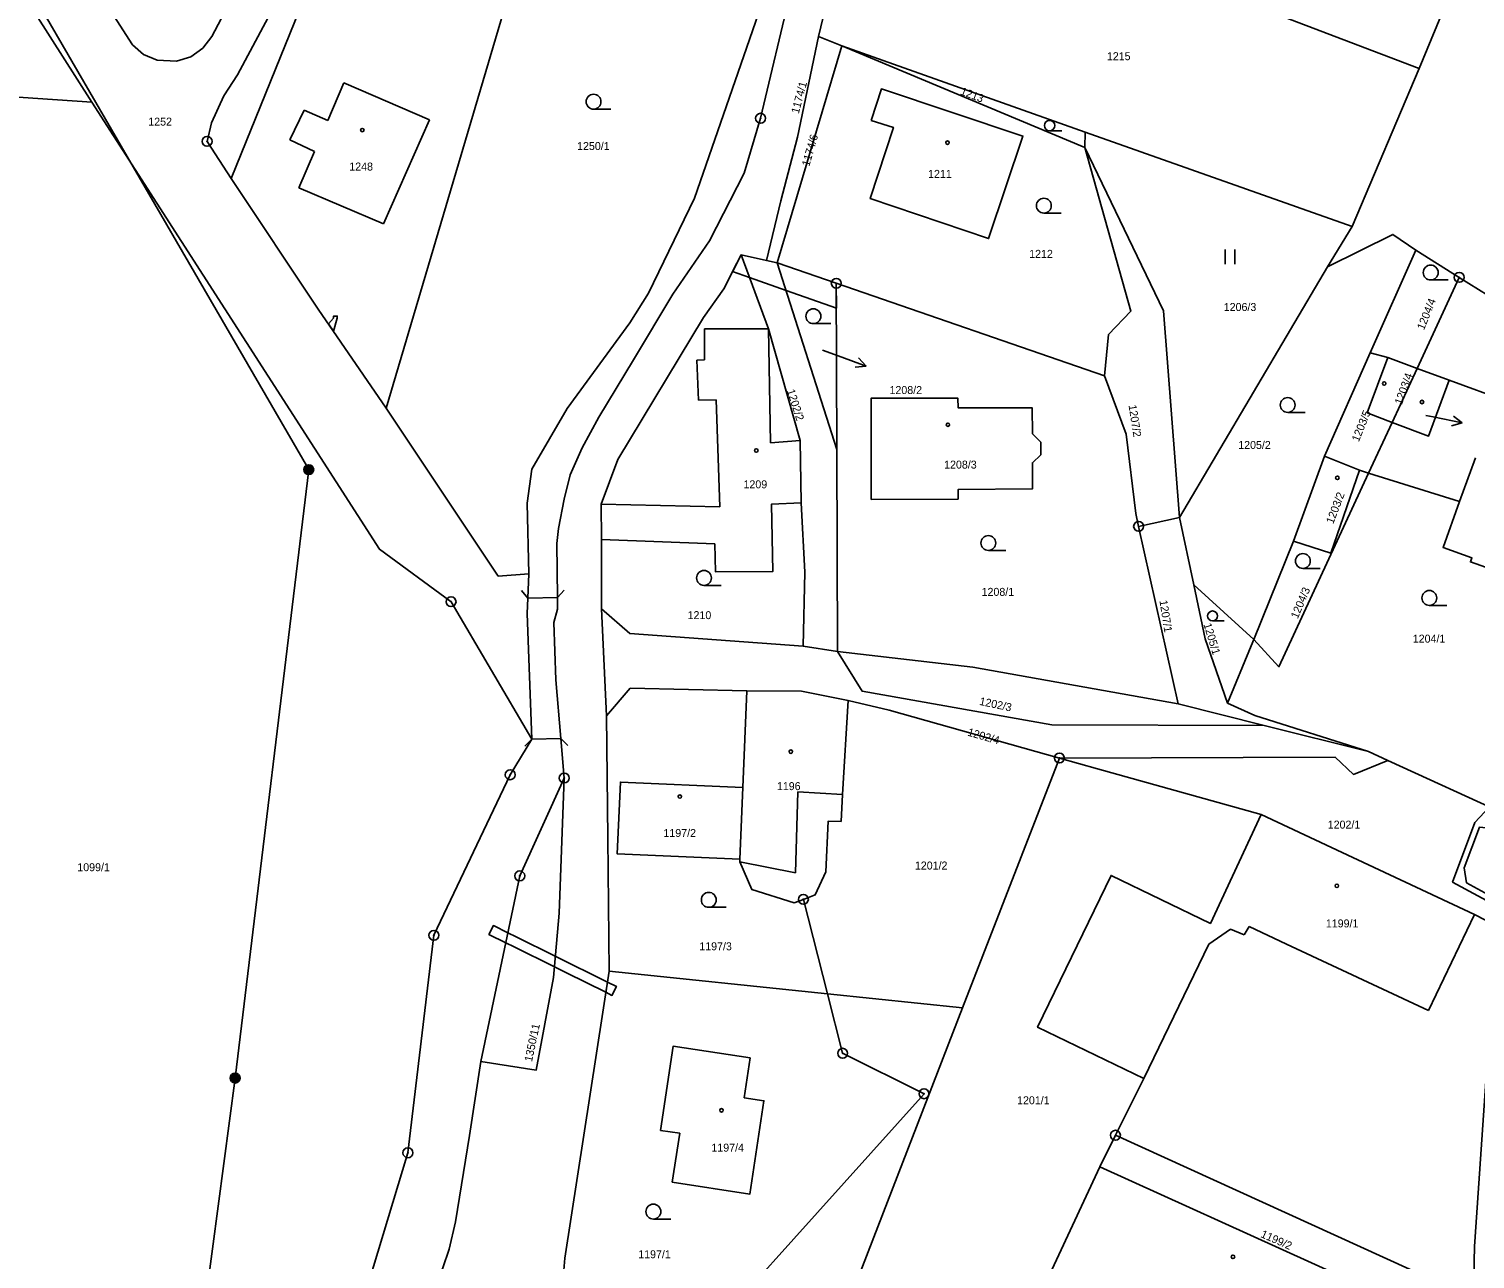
# Model space of a CAD drawing. Extents: x -587171 to -555306, y -1167727 to -1074732.
# Drawn here: x -559980.4 to -559834.5, y -1076968 to -1076843.9 of the extents above; entities that cross this region are included whole.
import ezdxf

# ---------------------------------------------------------------- set-up
doc = ezdxf.new("R2010")
doc.units = 0
for name, color, linetype in [('Hranice parcel', 7, 'Continuous'), ('Parcelní čísla', 7, 'Continuous'), ('Pop  PČ popisy', 7, 'Continuous'), ('Poz předměty', 7, 'Continuous'), ('Vnitřní kresba', 7, 'Continuous'), ('Věcná břemena k části', 7, 'Continuous'), ('Značky bodu BP', 7, 'Continuous'), ('Značky budov', 7, 'Continuous'), ('Značky kultur', 7, 'Continuous')]:
    doc.layers.add(name, color=color, linetype=linetype)

msp = doc.modelspace()

# ---------------------------------------------------------------- linework, layer by layer
at = {"layer": 'Hranice parcel'}
for p, q in [((-559840.17, -1076847.86), (-559825.87, -1076813.36)), ((-559840.17, -1076847.86), (-559881.44, -1076832.12)), ((-559951.35, -1076837.61), (-559960.01, -1076858.96)), ((-559900.77, -1076844.65), (-559898.41, -1076845.57)), ((-559898.41, -1076845.57), (-559904.91, -1076867.48)), ((-559873.89, -1076855.84), (-559898.41, -1076845.57)), ((-559873.85, -1076854.29), (-559898.41, -1076845.57)), ((-559840.17, -1076847.86), (-559846.9, -1076863.82)), ((-559873.89, -1076855.84), (-559873.85, -1076854.29)), ((-559873.85, -1076854.29), (-559846.9, -1076863.82)), ((-559846.9, -1076863.82), (-559849.4, -1076867.89)), ((-559840.5, -1076866.2), (-559845.09, -1076876.57)), ((-559836.12, -1076868.94), (-559840.5, -1076866.2)), ((-559906.01, -1076867.23), (-559908.56, -1076866.67)), ((-559904.91, -1076867.48), (-559906.01, -1076867.23)), ((-559898.9, -1076886.3), (-559904.91, -1076867.48)), ((-559904.91, -1076867.48), (-559898.96, -1076869.54)), ((-559849.4, -1076867.89), (-559864.33, -1076893.15)), ((-559836.12, -1076868.94), (-559840.37, -1076878.13)), ((-559817.7, -1076880.49), (-559836.12, -1076868.94)), ((-559898.96, -1076869.54), (-559898.9, -1076886.3)), ((-559898.96, -1076869.54), (-559871.91, -1076878.89)), ((-559845.09, -1076876.57), (-559849.7, -1076886.98)), ((-559845.09, -1076876.57), (-559843.32, -1076877.04)), ((-559843.32, -1076877.04), (-559840.37, -1076878.13)), ((-559840.37, -1076878.13), (-559842.89, -1076883.57)), ((-559837.13, -1076879.32), (-559840.37, -1076878.13)), ((-559819.35, -1076885.83), (-559837.13, -1076879.32)), ((-559842.89, -1076883.57), (-559845.26, -1076888.69)), ((-559898.83, -1076906.68), (-559898.9, -1076886.3)), ((-559849.7, -1076886.98), (-559852.84, -1076895.54)), ((-559846.19, -1076888.4), (-559849.7, -1076886.98)), ((-559845.26, -1076888.69), (-559846.19, -1076888.4)), ((-559864.33, -1076893.15), (-559868.46, -1076894.06)), ((-559864.47, -1076911.97), (-559868.46, -1076894.06)), ((-559864.33, -1076893.15), (-559862.89, -1076899.95)), ((-559922.65, -1076895.37), (-559922.64, -1076902.38)), ((-559852.84, -1076895.54), (-559856.83, -1076905.46)), ((-559856.83, -1076905.46), (-559862.89, -1076899.95)), ((-559862.89, -1076899.95), (-559861.73, -1076905.42)), ((-559922.13, -1076913.19), (-559922.64, -1076902.38)), ((-559861.73, -1076905.42), (-559859.5, -1076911.89)), ((-559902.29, -1076906.16), (-559898.83, -1076906.68)), ((-559907.97, -1076910.64), (-559908.38, -1076920.39)), ((-559855.78, -1076914.15), (-559864.47, -1076911.97)), ((-559845.26, -1076916.79), (-559855.78, -1076914.15)), ((-559929.68, -1076915.52), (-559926.75, -1076915.47)), ((-559926.75, -1076915.47), (-559926.41, -1076919.45)), ((-559876.45, -1076917.43), (-559886.22, -1076942.65)), ((-559845.26, -1076916.79), (-559843.31, -1076917.68)), ((-559843.31, -1076917.68), (-559830.97, -1076923.33)), ((-559908.38, -1076920.39), (-559908.69, -1076927.62)), ((-559908.69, -1076927.62), (-559908.7, -1076927.89)), ((-559902.28, -1076931.69), (-559899.85, -1076941.23)), ((-559899.85, -1076941.23), (-559921.87, -1076938.92)), ((-559899.85, -1076941.23), (-559886.22, -1076942.65)), ((-559886.22, -1076942.65), (-559900.64, -1076979.86)), ((-559872.38, -1076958.66), (-559870.8, -1076955.49)), ((-559870.8, -1076955.49), (-559834.55, -1076971.98)), ((-559872.38, -1076958.66), (-559878.13, -1076971.03))]:
    msp.add_line(p, q, dxfattribs=at)
for points in [[(-559938.25, -1076771.25), (-559937.57, -1076771.44), (-559946.65, -1076786.97), (-559949.75, -1076793.25), (-559950.81, -1076796.07), (-559951.35, -1076798.09), (-559958.07, -1076834.44), (-559959.38, -1076839.26), (-559960.09, -1076841.08), (-559961.95, -1076844.64), (-559962.87, -1076845.81), (-559964.08, -1076846.68), (-559965.52, -1076847.13), (-559967.49, -1076847.03), (-559968.86, -1076846.47), (-559969.95, -1076845.48), (-559979.67, -1076830.36)], [(-559893.71, -1076792.69), (-559893, -1076793.97), (-559894.13, -1076799.69), (-559896.32, -1076808.92), (-559897.08, -1076811.11), (-559898.86, -1076816.86), (-559898.74, -1076818.83), (-559900.49, -1076827.14), (-559906.6, -1076852.89), (-559908.24, -1076858.44), (-559911.74, -1076865.26), (-559915.45, -1076870.63), (-559919.41, -1076877.27), (-559922.9, -1076883.06), (-559924.6, -1076886.14), (-559925.8, -1076888.87), (-559926.41, -1076891.33), (-559926.98, -1076894.26), (-559927.14, -1076895.8), (-559927.07, -1076901.25), (-559927.09, -1076902.41), (-559927.45, -1076903.76), (-559927.26, -1076909.55), (-559926.75, -1076915.47)], [(-559946.73, -1076797.71), (-559946.89, -1076797.47), (-559947.31, -1076799.25), (-559950.3, -1076815.38), (-559954.4, -1076837.03), (-559956.29, -1076842.71), (-559959.37, -1076848.52), (-559960.75, -1076850.63), (-559962, -1076853.34), (-559962.43, -1076855.22), (-559960.01, -1076858.96)], [(-559974.06, -1076851.25), (-559985.47, -1076833.41), (-559985.58, -1076833.22), (-559989.34, -1076832.67), (-560002.27, -1076812.43), (-560004.14, -1076810.1), (-560006.38, -1076808.1), (-560006.59, -1076807.71), (-560006.43, -1076807.18), (-560004.56, -1076804.79), (-560020.92, -1076798.81)], [(-559944.37, -1076882.14), (-559930.58, -1076835.53), (-559931.44, -1076825.66), (-559928.42, -1076815.77)], [(-559929.99, -1076898.85), (-559930.15, -1076891.71), (-559929.66, -1076888.28), (-559926.11, -1076882.16), (-559919.8, -1076873.52), (-559917.9, -1076870.53), (-559913.28, -1076860.94), (-559906.24, -1076840.65), (-559905.14, -1076836.63), (-559903.12, -1076824.14)], [(-559897.72, -1076832.03), (-559898.51, -1076835.29), (-559900.77, -1076844.65)], [(-559906.01, -1076867.23), (-559904.57, -1076861.23), (-559902.87, -1076854.79), (-559900.77, -1076844.65)], [(-560070.59, -1076844.69), (-560052.35, -1076845.94), (-559974.06, -1076851.25)], [(-559895.44, -1076853.11), (-559893.2, -1076853.82), (-559895.54, -1076861), (-559883.6, -1076865.02), (-559880.13, -1076854.69), (-559894.4, -1076849.92), (-559895.44, -1076853.11)], [(-559974.06, -1076851.25), (-559945.06, -1076896.37), (-559937.82, -1076901.66), (-559929.68, -1076915.52)], [(-559871.91, -1076878.89), (-559871.51, -1076874.71), (-559869.24, -1076872.34), (-559873.89, -1076855.84)], [(-559873.89, -1076855.84), (-559865.95, -1076872.3), (-559864.33, -1076893.15)], [(-559960.01, -1076858.96), (-559951.22, -1076872.14), (-559944.37, -1076882.14)], [(-559840.5, -1076866.2), (-559842.81, -1076864.6), (-559849.4, -1076867.89)], [(-559908.56, -1076866.67), (-559910.3, -1076870.08), (-559912.37, -1076873), (-559920.99, -1076887.33), (-559922.69, -1076891.83), (-559922.65, -1076895.37)], [(-559908.56, -1076866.67), (-559905.81, -1076874.12), (-559902.6, -1076885.39), (-559902.5, -1076891.68)], [(-559843.32, -1076877.04), (-559845.39, -1076882.62), (-559842.89, -1076883.57)], [(-559868.46, -1076894.06), (-559868.75, -1076892.76), (-559869.72, -1076884.77), (-559871.91, -1076878.89)], [(-559837.13, -1076879.32), (-559839.2, -1076884.96), (-559842.89, -1076883.57)], [(-559886.67, -1076891.33), (-559895.44, -1076891.35), (-559895.45, -1076881.13), (-559886.69, -1076881.13), (-559886.68, -1076882.1), (-559879.2, -1076882.09), (-559879.16, -1076884.72), (-559878.34, -1076885.56), (-559878.32, -1076886.84), (-559879.17, -1076887.65), (-559879.17, -1076890.29), (-559886.66, -1076890.33), (-559886.67, -1076891.33)], [(-559929.99, -1076898.85), (-559933.06, -1076899.08), (-559944.37, -1076882.14)], [(-559852.84, -1076895.54), (-559849.07, -1076896.78), (-559846.19, -1076888.4)], [(-559845.26, -1076888.69), (-559854.3, -1076908.23), (-559856.83, -1076905.46)], [(-559845.26, -1076888.69), (-559836.07, -1076891.54), (-559837.75, -1076896.19), (-559834.84, -1076897.25), (-559834.98, -1076897.65), (-559827.31, -1076900.36), (-559823.86, -1076890.88), (-559821.21, -1076891.84)], [(-559922.65, -1076895.37), (-559911.22, -1076895.83), (-559911.16, -1076898.64), (-559905.35, -1076898.6), (-559905.48, -1076891.82), (-559902.5, -1076891.68)], [(-559902.5, -1076891.68), (-559902.12, -1076898.67), (-559902.29, -1076906.16)], [(-559929.68, -1076915.52), (-559930.14, -1076902.84), (-559930.08, -1076901.31), (-559929.99, -1076898.85)], [(-559922.64, -1076902.38), (-559919.78, -1076904.88), (-559902.29, -1076906.16)], [(-559856.83, -1076905.46), (-559857.09, -1076906.11), (-559859.5, -1076911.89)], [(-559898.83, -1076906.68), (-559896.35, -1076910.68), (-559877.2, -1076914.1), (-559855.78, -1076914.15)], [(-559898.83, -1076906.68), (-559885.19, -1076908.25), (-559864.47, -1076911.97)], [(-559907.97, -1076910.64), (-559919.75, -1076910.38), (-559922.13, -1076913.19)], [(-559897.77, -1076911.62), (-559902.47, -1076910.69), (-559907.97, -1076910.64)], [(-559902.28, -1076931.69), (-559901.08, -1076931.24), (-559900.02, -1076928.91), (-559899.79, -1076923.81), (-559898.47, -1076923.82), (-559898.32, -1076921.1), (-559897.77, -1076911.62)], [(-559876.45, -1076917.43), (-559893.61, -1076912.6), (-559897.77, -1076911.62)], [(-559922.13, -1076913.19), (-559922.02, -1076925.49), (-559921.87, -1076938.92)], [(-559859.5, -1076911.89), (-559856.73, -1076913.15), (-559845.26, -1076916.79)], [(-559965.42, -1077008.24), (-559963.06, -1077004.98), (-559959.52, -1076989.9), (-559946.18, -1076970.53), (-559942.18, -1076957.26), (-559939.56, -1076935.32), (-559931.86, -1076919.12), (-559929.68, -1076915.52)], [(-559843.31, -1076917.68), (-559846.77, -1076919.08), (-559848.63, -1076917.36), (-559876.45, -1076917.43)], [(-559856.1, -1076923.13), (-559872.6, -1076918.52), (-559876.45, -1076917.43)], [(-559926.41, -1076919.45), (-559930.89, -1076929.32), (-559934.81, -1076948.05)], [(-559934.81, -1076948.05), (-559929.24, -1076948.93), (-559927.5, -1076939.57), (-559926.92, -1076933.08), (-559926.41, -1076919.45)], [(-559908.38, -1076920.39), (-559920.74, -1076919.86), (-559921.07, -1076927.09), (-559908.69, -1076927.62)], [(-559870.8, -1076955.49), (-559867.94, -1076949.78), (-559878.66, -1076944.59), (-559871.24, -1076929.28), (-559861.21, -1076934.12), (-559856.1, -1076923.13)], [(-559832.36, -1076934.35), (-559834.56, -1076933.23), (-559849.01, -1076926.45), (-559856.1, -1076923.13)], [(-559908.7, -1076927.89), (-559907.48, -1076930.7), (-559903.21, -1076932.03), (-559902.28, -1076931.69)], [(-559834.55, -1076971.98), (-559834.66, -1076971.24), (-559834.59, -1076966.73), (-559832.36, -1076934.35)], [(-559921.87, -1076938.92), (-559926.36, -1076967.89), (-559926.64, -1076971.53), (-559926.22, -1076975.34)], [(-559910.09, -1076973.59), (-559900.85, -1076963.28), (-559890.11, -1076951.3), (-559898.32, -1076947.22), (-559899.85, -1076941.23)], [(-559914.76, -1076955.29), (-559916.68, -1076955), (-559915.41, -1076946.5), (-559907.66, -1076947.69), (-559908.24, -1076951.7), (-559906.26, -1076952.01), (-559907.68, -1076961.42), (-559915.51, -1076960.22), (-559914.76, -1076955.29)], [(-559934.81, -1076948.05), (-559935.97, -1076955.51), (-559937.36, -1076964.24), (-559938, -1076966.97), (-559938.64, -1076968.88), (-559939.64, -1076971.4), (-559940.28, -1076972.84), (-559942.02, -1076976.09), (-559944.06, -1076979.5)], [(-559841.32, -1076972.75), (-559851.01, -1076968.36), (-559872.38, -1076958.66)]]:
    msp.add_lwpolyline(points, dxfattribs=at)
at = {"layer": 'Pop  PČ popisy'}
for p, q in [((-559900.36, -1076876.28), (-559898.78, -1076876.86)), ((-559898.78, -1076876.86), (-559895.96, -1076877.89)), ((-559895.96, -1076877.89), (-559897.07, -1076878.01)), ((-559895.96, -1076877.89), (-559896.73, -1076877.07)), ((-559839.47, -1076882.86), (-559838.75, -1076883.01)), ((-559838.75, -1076883.01), (-559835.82, -1076883.63)), ((-559835.82, -1076883.63), (-559836.9, -1076883.92)), ((-559835.82, -1076883.63), (-559836.69, -1076882.94))]:
    msp.add_line(p, q, dxfattribs=at)
at = {"layer": 'Poz předměty'}
for p, q in [((-559952.18, -1076888.34), (-559981.15, -1076838.35)), ((-559959.61, -1076949.72), (-559952.18, -1076888.34)), ((-559967.04, -1077006.04), (-559959.61, -1076949.72))]:
    msp.add_line(p, q, dxfattribs=at)
for centre, radius in [((-559952.18, -1076888.34), 0.5), ((-559952.18, -1076888.34), 0.4), ((-559952.18, -1076888.34), 0.3), ((-559952.18, -1076888.34), 0.2), ((-559952.18, -1076888.34), 0.1), ((-559959.61, -1076949.72), 0.5), ((-559959.61, -1076949.72), 0.4), ((-559959.61, -1076949.72), 0.3), ((-559959.61, -1076949.72), 0.2), ((-559959.61, -1076949.72), 0.1)]:
    msp.add_circle(centre, radius, dxfattribs=at)
at = {"layer": 'Vnitřní kresba'}
for p, q in [((-559950.27, -1076853.13), (-559948.63, -1076849.31)), ((-559948.63, -1076849.31), (-559940.01, -1076853.06)), ((-559954.1, -1076855.08), (-559952.66, -1076852.06)), ((-559952.66, -1076852.06), (-559950.27, -1076853.13)), ((-559940.01, -1076853.06), (-559944.63, -1076863.53)), ((-559951.61, -1076856.25), (-559954.1, -1076855.08)), ((-559953.19, -1076859.9), (-559951.61, -1076856.25)), ((-559944.63, -1076863.53), (-559953.19, -1076859.9)), ((-559912.26, -1076877.26), (-559912.24, -1076874.14)), ((-559912.24, -1076874.14), (-559905.81, -1076874.12)), ((-559905.81, -1076874.12), (-559905.59, -1076885.64)), ((-559913.03, -1076877.29), (-559912.26, -1076877.26)), ((-559912.87, -1076881.33), (-559913.03, -1076877.29)), ((-559911.09, -1076881.28), (-559912.87, -1076881.33)), ((-559910.72, -1076892.1), (-559911.09, -1076881.28)), ((-559905.59, -1076885.64), (-559902.6, -1076885.39)), ((-559834.48, -1076887.15), (-559836.07, -1076891.54)), ((-559922.69, -1076891.83), (-559910.72, -1076892.1)), ((-559930.72, -1076900.54), (-559930.08, -1076901.31)), ((-559930.08, -1076901.31), (-559927.07, -1076901.25)), ((-559926.41, -1076900.5), (-559927.07, -1076901.25)), ((-559930.39, -1076916.23), (-559929.68, -1076915.52)), ((-559926.04, -1076916.18), (-559926.75, -1076915.47)), ((-559903.08, -1076929.02), (-559902.84, -1076920.84)), ((-559902.84, -1076920.84), (-559898.32, -1076921.1)), ((-559908.7, -1076927.89), (-559903.08, -1076929.02)), ((-559839.2, -1076942.92), (-559834.56, -1076933.23)), ((-559861.37, -1076936.21), (-559859.19, -1076934.69)), ((-559859.19, -1076934.69), (-559857.82, -1076935.28)), ((-559857.82, -1076935.28), (-559857.32, -1076934.44)), ((-559857.32, -1076934.44), (-559853.53, -1076936.21)), ((-559867.94, -1076949.78), (-559861.37, -1076936.21)), ((-559853.53, -1076936.21), (-559839.2, -1076942.92))]:
    msp.add_line(p, q, dxfattribs=at)
at = {"layer": 'Věcná břemena k části'}
for points in [[(-559907.71, -1076868.97), (-559904.02, -1076870.27), (-559898.95, -1076872.06), (-559898.96, -1076869.54), (-559904.91, -1076867.48), (-559906.01, -1076867.23), (-559908.56, -1076866.67), (-559909.42, -1076868.36)], [(-559950.2, -1076873.62), (-559949.69, -1076874.37), (-559949.3, -1076873.04), (-559949.3, -1076872.85), (-559949.69, -1076872.86), (-559949.69, -1076873.04)], [(-559832.12, -1076932.47), (-559832.04, -1076931.83), (-559835.37, -1076930.02), (-559835.61, -1076928.52), (-559834.07, -1076924.41), (-559831.14, -1076924.7), (-559830.97, -1076923.33), (-559833.06, -1076922.37), (-559834.53, -1076923.93), (-559836.78, -1076929.94)], [(-559927.31, -1076937.43), (-559931.26, -1076935.47), (-559932.09, -1076935.06), (-559933.55, -1076934.33), (-559934, -1076935.23), (-559932.3, -1076936.07), (-559931.47, -1076936.48), (-559927.4, -1076938.49), (-559926.17, -1076939.1), (-559922.2, -1076941.07), (-559922.04, -1076940.04)], [(-559922.04, -1076940.04), (-559922.2, -1076941.07), (-559921.59, -1076941.38), (-559921.14, -1076940.48)]]:
    msp.add_lwpolyline(points, close=True, dxfattribs=at)
at = {"layer": 'Značky bodu BP'}
for centre, radius in [((-559906.6, -1076852.89), 0.5), ((-559906.6, -1076852.89), 0.0303), ((-559962.43, -1076855.22), 0.5), ((-559962.43, -1076855.22), 0.0303), ((-559898.96, -1076869.54), 0.5), ((-559836.12, -1076868.94), 0.5), ((-559836.12, -1076868.94), 0.0303), ((-559898.96, -1076869.54), 0.0303), ((-559868.46, -1076894.06), 0.5), ((-559868.46, -1076894.06), 0.0303), ((-559937.82, -1076901.66), 0.5), ((-559937.82, -1076901.66), 0.0303), ((-559876.45, -1076917.43), 0.5), ((-559876.45, -1076917.43), 0.0303), ((-559931.86, -1076919.12), 0.5), ((-559926.41, -1076919.45), 0.5), ((-559931.86, -1076919.12), 0.0303), ((-559926.41, -1076919.45), 0.0303), ((-559930.89, -1076929.32), 0.5), ((-559930.89, -1076929.32), 0.0303), ((-559902.28, -1076931.69), 0.5), ((-559902.28, -1076931.69), 0.0303), ((-559939.56, -1076935.32), 0.5), ((-559939.56, -1076935.32), 0.0303), ((-559898.32, -1076947.22), 0.5), ((-559898.32, -1076947.22), 0.0303), ((-559890.11, -1076951.3), 0.5), ((-559890.11, -1076951.3), 0.0303), ((-559870.8, -1076955.49), 0.5), ((-559870.8, -1076955.49), 0.0303), ((-559942.18, -1076957.26), 0.5), ((-559942.18, -1076957.26), 0.0303)]:
    msp.add_circle(centre, radius, dxfattribs=at)
at = {"layer": 'Značky budov'}
for centre in [(-559946.78, -1076854.08), (-559887.74, -1076855.35), (-559843.68, -1076879.65), (-559839.87, -1076881.52), (-559887.7, -1076883.81), (-559907.03, -1076886.41), (-559848.41, -1076889.17), (-559903.54, -1076916.79), (-559914.74, -1076921.32), (-559848.46, -1076930.33), (-559910.54, -1076952.97), (-559858.94, -1076967.75)]:
    msp.add_circle(centre, 0.175, dxfattribs=at)
at = {"layer": 'Značky kultur'}
for p, q in [((-559923.45, -1076851.97), (-559921.7, -1076851.97)), ((-559877.44, -1076854.16), (-559876.21, -1076854.16)), ((-559878.02, -1076862.46), (-559876.27, -1076862.46)), ((-559859.74, -1076867.62), (-559859.74, -1076866.12)), ((-559858.74, -1076867.62), (-559858.74, -1076866.12)), ((-559838.99, -1076869.2), (-559837.24, -1076869.2)), ((-559901.27, -1076873.61), (-559899.52, -1076873.61)), ((-559853.42, -1076882.57), (-559851.67, -1076882.57)), ((-559883.62, -1076896.49), (-559881.87, -1076896.49)), ((-559851.89, -1076898.3), (-559850.14, -1076898.3)), ((-559912.31, -1076900.01), (-559910.56, -1076900.01)), ((-559839.13, -1076902.03), (-559837.38, -1076902.03)), ((-559860.99, -1076903.6), (-559859.82, -1076903.6)), ((-559911.82, -1076932.49), (-559910.07, -1076932.49)), ((-559917.41, -1076963.94), (-559915.66, -1076963.94))]:
    msp.add_line(p, q, dxfattribs=at)
for centre, radius in [((-559923.45, -1076851.22), 0.75), ((-559877.44, -1076853.63), 0.525), ((-559878.02, -1076861.71), 0.75), ((-559838.99, -1076868.45), 0.75), ((-559901.27, -1076872.86), 0.75), ((-559853.42, -1076881.82), 0.75), ((-559883.62, -1076895.74), 0.75), ((-559851.89, -1076897.55), 0.75), ((-559912.31, -1076899.26), 0.75), ((-559839.13, -1076901.28), 0.75), ((-559861, -1076903.1), 0.502), ((-559911.82, -1076931.74), 0.75), ((-559917.41, -1076963.19), 0.75)]:
    msp.add_circle(centre, radius, dxfattribs=at)

# ---------------------------------------------------------------- texts
at = {"layer": 'Parcelní čísla'}
for s, p in [('1215', (-559871.66, -1076847.03)), ('1252', (-559968.37, -1076853.63)), ('1250/1', (-559925.11, -1076856.09)), ('1248', (-559948.09, -1076858.16)), ('1211', (-559889.7, -1076858.9)), ('1212', (-559879.5, -1076866.97)), ('1206/3', (-559859.87, -1076872.33)), ('1208/2', (-559893.59, -1076880.71)), ('1205/2', (-559858.41, -1076886.25)), ('1208/3', (-559888.08, -1076888.23)), ('1209', (-559908.32, -1076890.22)), ('1208/1', (-559884.3, -1076901.07)), ('1210', (-559913.96, -1076903.42)), ('1204/1', (-559840.8, -1076905.79)), ('1196', (-559904.95, -1076920.67)), ('1197/2', (-559916.4, -1076925.4)), ('1202/1', (-559849.38, -1076924.55)), ('1201/2', (-559891.03, -1076928.68)), ('1099/1', (-559975.53, -1076928.85)), ('1199/1', (-559849.57, -1076934.52)), ('1197/3', (-559912.78, -1076936.83)), ('1201/1', (-559880.72, -1076952.36)), ('1197/4', (-559911.56, -1076957.14)), ('1197/1', (-559918.94, -1076967.9))]:
    msp.add_text(s, height=0.803, dxfattribs=at).set_placement(p)
for s, rotation, p in [('1174/1', 75, (-559902.75, -1076852.48)), ('1213', 339, (-559886.51, -1076850.47)), ('1174/6', 74, (-559901.69, -1076857.8)), ('1204/4', 68, (-559839.67, -1076874.31)), ('1203/4', 70, (-559841.91, -1076881.86)), ('1202/2', 288, (-559903.96, -1076880.36)), ('1207/2', 279, (-559869.48, -1076881.85)), ('1203/5', 68, (-559846.25, -1076885.59)), ('1203/2', 69, (-559848.83, -1076893.87)), ('1207/1', 279, (-559866.36, -1076901.56)), ('1204/3', 67, (-559852.41, -1076903.44)), ('1205/1', 287, (-559861.92, -1076903.95)), ('1202/3', 348, (-559884.57, -1076912.06)), ('1202/4', 344, (-559885.78, -1076915.16)), ('1350/11', 78, (-559929.66, -1076948.12)), ('1199/2', 336, (-559856.21, -1076965.74))]:
    msp.add_text(s, height=0.803, rotation=rotation, dxfattribs=at).set_placement(p)

doc.saveas('drawing.dxf')
